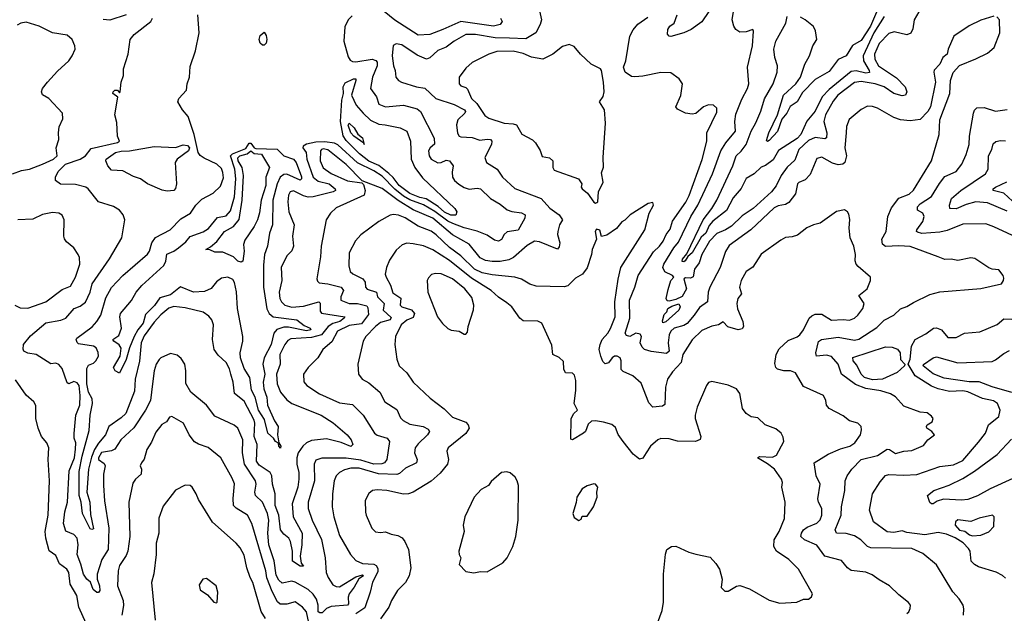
# Model space of a CAD drawing. Extents: x 1552033 to 1694788, y 811965 to 917215.
# Tile 347 of 632: x 1622226 to 1628228, y 894577 to 898195. Entities that reach past the tile are written whole.
import ezdxf

# ---------------------------------------------------------------- set-up
doc = ezdxf.new("R2010")
doc.units = 0

msp = doc.modelspace()

# ---------------------------------------------------------------- linework, layer by layer
at = {"layer": '0CON20XD'}
for points in [[(1625386.1, 898285), (1625406.2, 898195), (1625398.2, 898165), (1625372.7, 898115), (1625311.7, 898078.3), (1625212, 898082), (1625125, 898085.2), (1625005, 898104.7), (1624946.2, 898105), (1624874.3, 898065), (1624825, 898027.3), (1624775, 898007.3), (1624725, 897961.9), (1624705, 897954.3), (1624648.3, 897978.3), (1624555, 898042.9), (1624521.2, 898048.8), (1624503, 898037), (1624496.2, 897975), (1624504.1, 897915), (1624515.4, 897885), (1624519.6, 897845), (1624535, 897824.4), (1624553.5, 897813.5), (1624645, 897785.3), (1624695, 897778), (1624762.2, 897715), (1624875, 897679.2), (1624936.7, 897645), (1624942.5, 897635), (1624939.2, 897625), (1624897.2, 897585), (1624888.1, 897555), (1624895, 897503.8), (1624905, 897485.8), (1624915, 897481.2), (1624985, 897478.1), (1625030.6, 897460.6), (1625075, 897467.7), (1625095.7, 897465), (1625103.5, 897455), (1625101.6, 897435), (1625061.8, 897355), (1625071.9, 897325), (1625137.5, 897285), (1625168.6, 897235), (1625245, 897167.1), (1625405, 897105.4), (1625456.9, 897046.9), (1625514.2, 897005), (1625535.6, 896975), (1625516, 896945), (1625506.2, 896905), (1625504, 896885), (1625518, 896835), (1625515, 896810), (1625505, 896797.5), (1625395, 896840.3), (1625365, 896845.4), (1625320.4, 896819.6), (1625235.5, 896745), (1625208.4, 896731.6), (1625155, 896722.1), (1625105, 896721.9), (1625065, 896727), (1625032.7, 896742.7), (1624966.8, 896826.8), (1624865, 896884.3), (1624745, 896985.2), (1624625, 897035.9), (1624532.7, 897092.7), (1624435, 897167.3), (1624313, 897213), (1624215, 897311.6), (1624105, 897401.1), (1624075, 897408.3), (1624064.6, 897405), (1624058.7, 897395), (1624057.8, 897335), (1624075, 897291.5), (1624125, 897257), (1624225, 897213), (1624311.2, 897201.2), (1624320.7, 897190.7), (1624332.1, 897155), (1624324.7, 897125.3), (1624155, 897047.5), (1624121.4, 897015), (1624094.5, 896975.5), (1624063.6, 896815), (1624060.2, 896749.8), (1624036.9, 896615), (1624040.9, 896600.9), (1624052.2, 896592.2), (1624105, 896585.8), (1624184.8, 896564.8), (1624199.6, 896545), (1624183.2, 896505), (1624184.3, 896485), (1624235, 896466.2), (1624285, 896465.2), (1624341.6, 896451.6), (1624349, 896439), (1624352.2, 896397.8), (1624308.5, 896341.5), (1624235, 896332), (1624162.9, 896297.1), (1624128.8, 896231.2), (1624072.9, 896185), (1624042.5, 896135), (1623985, 896075.7), (1623956.7, 896035), (1623957.6, 895987.6), (1623975.8, 895965), (1624053.7, 895913.7), (1624175, 895860.7), (1624255, 895850.6), (1624319.6, 895785), (1624388.5, 895675), (1624405, 895663.3), (1624465.2, 895645.2), (1624480.5, 895625), (1624464.6, 895515), (1624450.5, 895495), (1624432.5, 895487.5), (1624385, 895485.5), (1624305, 895510.2), (1624215, 895522), (1624067.4, 895522.6), (1624030.4, 895509.6), (1624021.4, 895485), (1624022.5, 895385), (1623984.2, 895254.2), (1623984.8, 895214.8), (1624008.8, 895145), (1624066.2, 895026.2), (1624088.8, 894915), (1624093.9, 894825), (1624105.3, 894795), (1624135, 894750.9), (1624155, 894740), (1624175, 894738.8), (1624275, 894799.7), (1624315, 894811.8), (1624321.8, 894805), (1624292.8, 894787.2), (1624265, 894736.1), (1624233.3, 894695), (1624227.6, 894675), (1624230.9, 894635), (1624223.3, 894626.7), (1624125, 894618.9), (1624095, 894606.1), (1624070.4, 894579.6), (1624055, 894578.8), (1624045.3, 894585), (1624045.6, 894625.6), (1624035, 894663.9), (1624015, 894693.2), (1623985, 894721.3), (1623905, 894767.5), (1623885, 894771.8), (1623825, 894761.1), (1623805, 894778.8), (1623789.5, 894809.5), (1623776.2, 894896.2), (1623745, 894994), (1623737.8, 895065), (1623744.4, 895145), (1623736.7, 895185), (1623705, 895254.7), (1623663.1, 895295), (1623659.4, 895315), (1623667.4, 895365), (1623663.3, 895385), (1623596.7, 895485), (1623584.1, 895555), (1623586.7, 895635), (1623556.4, 895705), (1623532.7, 895722.7), (1623415, 895778.1), (1623365.3, 895845.3), (1623268.5, 895925), (1623238.3, 895978.3), (1623239.1, 896055), (1623233.1, 896095), (1623210.2, 896130.2), (1623185, 896150.6), (1623145, 896160), (1623085.5, 896134.5), (1623076.2, 896123.8), (1623058.5, 896095), (1623045.4, 896055), (1623034.7, 895975.3)], [(1625156, 898205), (1625166, 898185), (1625154, 898165), (1625115, 898155.3), (1624915, 898184.2), (1624805, 898134.8), (1624725, 898104.7), (1624655, 898100), (1624512.1, 898192.1), (1624405, 898279.3)], [(1623034.7, 895975.3), (1623022.9, 895875), (1622993, 895815), (1622921.7, 895708.3), (1622842.9, 895635), (1622805, 895577.3), (1622785, 895566.7), (1622725, 895557.1), (1622705.3, 895525), (1622706.1, 895515), (1622739.7, 895489.7), (1622746.6, 895476.6), (1622736.6, 895425), (1622735.9, 895355), (1622743.3, 895263.3), (1622768.9, 895095), (1622764.2, 894965), (1622726, 894905), (1622698.4, 894815), (1622697.6, 894785), (1622711.1, 894745), (1622713.5, 894715), (1622706.2, 894703.8), (1622695, 894704.4), (1622672.9, 894722.9), (1622657.7, 894767.7), (1622635, 894784.6), (1622614.1, 894815), (1622597.3, 894877.3), (1622575.5, 894935), (1622582.1, 894995), (1622576.4, 895035), (1622556.4, 895056.4), (1622507.4, 895077.4), (1622493.3, 895125), (1622500.2, 895195), (1622516.5, 895255), (1622526.2, 895445), (1622559.7, 895525), (1622566.6, 895576.6), (1622568, 895615), (1622558.1, 895645), (1622557.4, 895672.6), (1622567.9, 895785), (1622591.2, 895845), (1622595.2, 895905), (1622587.4, 895965), (1622575, 895981.5), (1622555, 895990.8), (1622525, 895976), (1622515, 895981.2), (1622485, 896070), (1622465, 896094.2), (1622445, 896100.6), (1622415, 896096.7), (1622325, 896153.6), (1622275, 896161.9), (1622251.2, 896175), (1622246.1, 896186.1), (1622248.8, 896215), (1622292, 896268), (1622385, 896348.4), (1622476.6, 896363.4), (1622506, 896375), (1622558.6, 896435), (1622595, 896450), (1622627.1, 896472.9), (1622654.2, 896535), (1622667.8, 896585), (1622773.1, 896736.9), (1622847.3, 896865), (1622865.8, 896975), (1622855.8, 897005), (1622833.4, 897033.4), (1622796.6, 897056.6), (1622705, 897084.2), (1622642.5, 897165), (1622628, 897175), (1622565, 897190), (1622475, 897192.7), (1622442.9, 897215), (1622443.3, 897235), (1622459.8, 897270.2), (1622505.7, 897315), (1622594.4, 897345.6), (1622626.5, 897365), (1622660.3, 897409.7), (1622822.7, 897447.3), (1622833.3, 897455), (1622821.2, 897485), (1622817.7, 897567.7), (1622806, 897615), (1622823.3, 897723.3), (1622793.1, 897745), (1622794.4, 897755), (1622805.8, 897765.8), (1622822.5, 897765), (1622835, 897750), (1622837.5, 897755), (1622844, 897815), (1622858, 897855), (1622859.2, 897895), (1622887.5, 897985), (1622900, 898075), (1622922.5, 898105), (1623025.8, 898185), (1623035.8, 898205)], [(1622682.3, 895575), (1622662.3, 895527.7), (1622645.2, 895455.2), (1622634.4, 895315), (1622654, 895254), (1622658.2, 895178.2), (1622675, 895092), (1622665, 895087.9), (1622655, 895092.2), (1622609, 895185), (1622599.7, 895255), (1622587.2, 895295), (1622588.8, 895441.2), (1622606.2, 895535), (1622648.6, 895691.4), (1622655.5, 895785), (1622670.4, 895855), (1622667.9, 895885), (1622645.2, 895925), (1622634.6, 895975), (1622635, 896070), (1622645, 896090), (1622675, 896101.2), (1622690, 896115), (1622706.7, 896145), (1622703.3, 896166.7), (1622691.2, 896195), (1622676.2, 896205), (1622585, 896220), (1622575, 896227.5), (1622570, 896245), (1622573.3, 896255), (1622667.9, 896322.1), (1622695.3, 896354.7), (1622720.8, 896395), (1622750.3, 896499.7), (1622785, 896562.7), (1622853.5, 896635), (1623005, 896766.7), (1623017.7, 896785), (1623031.9, 896835), (1623052.8, 896867.2), (1623143.3, 896915), (1623208.9, 896981.1), (1623267.5, 897015), (1623300, 897065), (1623335, 897102), (1623405, 897136.9), (1623450.2, 897179.8), (1623468.3, 897231.7), (1623465, 897263.8), (1623455, 897288.1), (1623426.7, 897315), (1623350.8, 897350.8), (1623326.8, 897366.8), (1623313.8, 897385), (1623288.6, 897495), (1623252, 897605), (1623217.5, 897645), (1623188.8, 897695), (1623195.9, 897714.1), (1623243.3, 897765), (1623246.7, 897805), (1623261.2, 897845), (1623265, 897910), (1623298, 898005), (1623319.2, 898115), (1623312.5, 898225)], [(1624251.7, 898218.3), (1624228.8, 898195), (1624207.5, 898152.5), (1624201.6, 898065), (1624228.3, 897968.3), (1624239.3, 897949.3), (1624255, 897940), (1624275, 897938.2), (1624374, 897954), (1624396.6, 897946.6), (1624405.9, 897935.9), (1624405.7, 897915), (1624377.1, 897845), (1624365.2, 897775), (1624400, 897725), (1624415, 897680), (1624455, 897664), (1624565, 897674.6), (1624647.8, 897652.2), (1624669.3, 897635), (1624752.2, 897472.2), (1624754, 897436), (1624728.2, 897415), (1624718.8, 897395), (1624722.3, 897365), (1624735, 897344.6), (1624775, 897322.7), (1624795.8, 897325), (1624825, 897340), (1624845, 897334.7), (1624868.8, 897305), (1624861.2, 897265), (1624863.8, 897235), (1624875.5, 897215), (1624902.4, 897192.4), (1624935, 897172), (1624965, 897161.9), (1625015, 897168.7), (1625035, 897164.6), (1625095, 897104.4), (1625155, 897071.5), (1625196.8, 897036.8), (1625225, 897026), (1625285, 897018.2), (1625307.5, 897005), (1625305.8, 896985), (1625265, 896912.9), (1625197.6, 896902.4), (1625179.1, 896885), (1625163.9, 896856.1), (1625145, 896845.3), (1625120.6, 896850.6), (1625075, 896881.2), (1625015, 896907.1), (1624935, 896926.8), (1624866.8, 896953.2), (1624835, 896967.4), (1624756.7, 897026.7), (1624687.4, 897067.4), (1624605, 897097.5), (1624565, 897119.7), (1624512.3, 897162.3), (1624435, 897240.7), (1624385, 897274.5), (1624285, 897322.4), (1624165, 897432.1), (1624145, 897443.3), (1624085, 897450.1), (1624031.8, 897448.2), (1623973.6, 897436.4), (1623954.6, 897425), (1623950.8, 897415), (1623972.2, 897385), (1623977.1, 897345), (1624015.6, 897235), (1624045, 897210.8), (1624112.5, 897195), (1624149.6, 897165), (1624151.1, 897155), (1624135.8, 897145), (1624015, 897115.2), (1623985, 897113.1), (1623955, 897121), (1623895, 897151.8), (1623875, 897146.7), (1623863.9, 897125), (1623860.7, 897085), (1623866.1, 897025), (1623898.8, 896945), (1623887.9, 896875), (1623893.8, 896815), (1623885, 896785.8), (1623853.5, 896755), (1623819.5, 896685), (1623824.6, 896605.4), (1623806.9, 896535), (1623812, 896495), (1623821.5, 896475), (1623842.2, 896455), (1623885, 896442.9), (1623955, 896450), (1624050, 896475), (1624056.8, 896466.8), (1624057.6, 896417.6), (1624066.3, 896406.3), (1624208.1, 896385), (1624204.6, 896375), (1624176.8, 896355), (1624135, 896342.7), (1624106.7, 896325), (1624065.3, 896274.7), (1624005, 896258.5), (1623879.5, 896250.5), (1623860, 896240), (1623842.6, 896215), (1623812.4, 896155), (1623814, 896095), (1623791.4, 896035), (1623795.9, 895975), (1623815.3, 895925), (1623855, 895878.9), (1623885.2, 895855.2), (1624064.3, 895784.3), (1624137.2, 895737.2), (1624222.5, 895665), (1624245.4, 895635), (1624257.5, 895605), (1624245, 895594.4), (1624185, 895618.4), (1624095, 895640.9), (1624005, 895630), (1623975, 895616.8), (1623951.6, 895595), (1623923.1, 895555), (1623914.8, 895525), (1623914.3, 895485), (1623927.3, 895435), (1623928.1, 895395), (1623920.5, 895345), (1623885.7, 895245), (1623893.7, 895165), (1623947.9, 895065), (1623945.6, 894994.4), (1623935.2, 894925), (1623942.3, 894882.3), (1623956, 894864), (1623935, 894864.6), (1623887.9, 894895), (1623888, 894955), (1623877, 895015), (1623865.8, 895035.8), (1623835, 895060), (1623814.9, 895085), (1623806.2, 895175), (1623782.4, 895235), (1623783.3, 895305), (1623766.2, 895365), (1623763.1, 895415), (1623751.9, 895435), (1623685, 895480.8), (1623668.8, 895505), (1623674.1, 895605), (1623654.8, 895655), (1623659.1, 895735), (1623654.8, 895755), (1623595, 895869.2), (1623535.9, 895915.9), (1623527.3, 895985), (1623511.9, 896035), (1623505, 896066.7), (1623485, 896106.2), (1623435, 896151.2), (1623411.4, 896185), (1623400, 896245), (1623406.9, 896335), (1623396.4, 896365), (1623379.1, 896389.1), (1623345, 896412.7), (1623235, 896439.4), (1623166.1, 896446.1), (1623135, 896436.8), (1623085, 896396.1), (1623045, 896351.5), (1622985, 896268.8), (1622965.1, 896225), (1622955.2, 896114.8), (1622929.7, 896005), (1622925, 895931.2), (1622872, 895795), (1622845, 895767.5), (1622768.8, 895715), (1622749.6, 895665), (1622705, 895613.8), (1622682.3, 895575)], [(1622875, 898224), (1622775, 898191.4), (1622735, 898196.9)], [(1628165, 898216.2), (1628085, 898192.5), (1628015, 898158.6), (1627921.2, 898095), (1627886, 898015), (1627880, 897985), (1627853.8, 897965), (1627835.8, 897924.2), (1627801.7, 897888.3), (1627798.8, 897875), (1627808.8, 897815), (1627777.5, 897665), (1627762, 897635), (1627715, 897586), (1627655, 897577.8), (1627595, 897585.5), (1627555, 897598.9), (1627455, 897655.6), (1627425, 897667.1), (1627395, 897668.1), (1627355, 897648.1), (1627283.4, 897586.6), (1627265.6, 897545), (1627264.4, 897505.6), (1627255.4, 897415), (1627266.2, 897365), (1627255.2, 897324.8), (1627244.2, 897315), (1627215, 897311.1), (1627181.5, 897321.5), (1627115, 897357.1), (1627085, 897350), (1627045, 897252.5), (1627015, 897220), (1626975, 897203.8), (1626968, 897195), (1626955.3, 897134.7), (1626915, 897081.8), (1626895, 897068.8), (1626848.8, 897061.2), (1626825, 897048.5), (1626683.1, 896915), (1626550.8, 896819.2), (1626528.1, 896781.9), (1626496.1, 896685), (1626433.5, 896565), (1626423.3, 896535), (1626419.6, 896475), (1626369.4, 896440.6), (1626337.4, 896395), (1626295, 896342.9), (1626275, 896331.4), (1626215, 896315.6), (1626195, 896297.1), (1626184.3, 896275), (1626179.3, 896225), (1626184.8, 896175), (1626169.6, 896160.4), (1626075, 896172.4), (1626035.5, 896185), (1626019.9, 896199.9), (1626008.9, 896225), (1626015.6, 896265), (1626008.3, 896278.3), (1625982.5, 896285), (1625945, 896264.3), (1625925, 896270), (1625917.5, 896285), (1625946.1, 896375), (1625942.3, 896485), (1625975.8, 896565), (1625995.3, 896635), (1626089.2, 896780.8), (1626126.1, 896815), (1626148.1, 896845), (1626166.9, 896885), (1626191.4, 896918.6), (1626205, 896966.2), (1626286.3, 897083.7), (1626306.9, 897123.1), (1626386.3, 897343.7), (1626414.7, 897455), (1626414.6, 897505.4), (1626475, 897632), (1626475.6, 897655), (1626455, 897674.3), (1626425, 897675.4), (1626395.4, 897664.6), (1626347.4, 897622.6), (1626325, 897619.4), (1626285, 897625.6), (1626235, 897650), (1626226, 897665), (1626257, 897733), (1626265.8, 897805), (1626246.2, 897835), (1626195, 897871.1), (1626133.8, 897873.8), (1626025, 897851.4), (1625975, 897847.5), (1625955, 897850), (1625917.5, 897875), (1625906.9, 897905), (1625920, 897945), (1625945.9, 898095), (1625966.2, 898133.8), (1625995, 898167.8), (1626055, 898211.1)], [(1627706.5, 898243.5), (1627679.6, 898195), (1627671.4, 898138.6), (1627657.5, 898112.5), (1627635, 898102.4), (1627557.8, 898122.2), (1627525, 898110.4), (1627465, 898050.9), (1627437.8, 897985), (1627439.6, 897955), (1627461.8, 897915), (1627570.4, 897840.4), (1627623.3, 897785), (1627633.9, 897755), (1627625, 897735.6), (1627605, 897731.9), (1627555, 897745.2), (1627495, 897785.8), (1627441.4, 897805), (1627355, 897817.8), (1627315, 897811.9), (1627212.7, 897735), (1627185, 897698.8), (1627138.9, 897615), (1627129, 897575), (1627146.9, 897505), (1627144.7, 897475.3), (1627135, 897469.6), (1627075, 897477), (1627035, 897458.7), (1626976, 897405), (1626951, 897339), (1626905, 897295.7), (1626868.5, 897245), (1626838, 897182), (1626808.9, 897145), (1626696.4, 897045), (1626629.4, 897000.6), (1626565, 896937.7), (1626529.1, 896915), (1626475, 896892.7), (1626430.9, 896845), (1626385, 896764.2), (1626367.6, 896712.4), (1626339.5, 896675), (1626331.9, 896628.1), (1626315, 896619.3), (1626285, 896620.9), (1626273.8, 896615), (1626290, 896555), (1626265, 896508), (1626225, 896488.8), (1626185, 896478.8), (1626172, 896482), (1626166.2, 896495), (1626178.6, 896551.4), (1626195.8, 896605), (1626213.3, 896625), (1626206.2, 896635), (1626159.3, 896659.3), (1626145.9, 896685), (1626151.9, 896705), (1626213.9, 896805), (1626241.3, 896838.6), (1626317.4, 896995), (1626360.6, 897065), (1626450, 897255), (1626499.2, 897395), (1626530.2, 897445), (1626589.7, 897515), (1626586.1, 897575), (1626591.4, 897618.6), (1626628.4, 897711.6), (1626662.5, 897775), (1626670.9, 897805), (1626663.3, 897905), (1626692.2, 898035), (1626700, 898125), (1626695, 898136.2), (1626655, 898120.8), (1626615, 898118.8), (1626592, 898135), (1626578.6, 898155), (1626570, 898195), (1626577.1, 898245)], [(1626427.1, 898245), (1626385, 898182.9), (1626320, 898135), (1626275, 898114.2), (1626195, 898093.8), (1626184.2, 898094.2), (1626175, 898107.5), (1626177.1, 898135), (1626189.4, 898155), (1626215.7, 898175), (1626234.6, 898225)], [(1627495, 898214.8), (1627433.4, 898115), (1627367.9, 897975), (1627370.6, 897945), (1627405.3, 897885), (1627406.1, 897873.9), (1627385, 897868.7), (1627325, 897883.4), (1627295, 897878.5), (1627160.6, 897769.4), (1627118, 897725), (1627075, 897637.5), (1627023.7, 897576.3), (1626988.5, 897495), (1626965, 897471.6), (1626852.4, 897397.6), (1626818.2, 897341.8), (1626772.6, 897307.4), (1626745, 897296.4), (1626703.5, 897256.5), (1626655, 897227.4), (1626624.2, 897165.8), (1626575, 897109.6), (1626535, 897032.3), (1626452.1, 896967.9), (1626429.9, 896940.1), (1626407.8, 896895), (1626380.5, 896869.5), (1626325, 896774.1), (1626298.7, 896751.3), (1626282.2, 896725), (1626275, 896719.1), (1626265, 896720.8), (1626265.5, 896735), (1626292.4, 896767.6), (1626392, 896975), (1626445.9, 897045), (1626474.7, 897095), (1626573, 897305), (1626593.6, 897366.4), (1626625, 897394.6), (1626655, 897434.5), (1626685.4, 897515), (1626714.2, 897565.8), (1626743.1, 897636.9), (1626766.6, 897713.4), (1626819.3, 897805), (1626843.8, 897875), (1626846.1, 897915), (1626829.6, 897965), (1626823.4, 898015), (1626834.6, 898065), (1626896.1, 898173.9), (1626904, 898214)], [(1627455.5, 898254.5), (1627413.3, 898155), (1627355, 898068.6), (1627302.9, 898037.1), (1627264.4, 897975), (1627215, 897952.2), (1627161.2, 897878.8), (1627075, 897831), (1626998.5, 897751.5), (1626965, 897695.5), (1626923.6, 897666.4), (1626902.3, 897625), (1626871.1, 897588.9), (1626845, 897514.7), (1626795, 897459.2), (1626785, 897452.5), (1626778.3, 897458.3), (1626793.6, 897505), (1626845.2, 897614.8), (1626882.4, 897735), (1626956.8, 897805), (1626985.2, 897844.8), (1627012.7, 897925), (1627041.2, 897975), (1627060.4, 898035), (1627086.2, 898075), (1627077.6, 898127.6), (1627065, 898154.4), (1627014.9, 898194.9), (1626985, 898210.4)], [(1627299.1, 895455), (1627355, 895514.6), (1627455, 895539.2), (1627515, 895576.4), (1627528, 895575), (1627565, 895550.5), (1627615, 895564.5), (1627665, 895569.4), (1627735, 895600), (1627762.5, 895635), (1627802.5, 895665), (1627787.5, 895685), (1627756.2, 895705), (1627754, 895715), (1627758.8, 895725), (1627788.1, 895745), (1627794.4, 895765), (1627785, 895779.4), (1627758.3, 895798.3), (1627715, 895803.3), (1627615, 895839.4), (1627565.9, 895895.9), (1627534.7, 895914.7), (1627475, 895932.2), (1627385, 895947.5), (1627322, 895972), (1627236, 896035), (1627214.7, 896095), (1627175, 896142.1), (1627145, 896151.2), (1627083.8, 896145), (1627079.5, 896165), (1627096.1, 896233.9), (1627114.7, 896245.3), (1627215, 896259.8), (1627315, 896242.5), (1627342.2, 896247.8), (1627450.2, 896319.8), (1627495, 896364.4), (1627555, 896394.4), (1627595, 896432.2), (1627635, 896446.9), (1627675, 896472.2), (1627775, 896519.2), (1627835.5, 896535.5), (1628085, 896555.8), (1628211.2, 896585), (1628224.2, 896605), (1628225, 896620), (1628221.2, 896635), (1628195, 896670), (1628155, 896673.8), (1628135, 896682.5), (1628048.7, 896738.7), (1628025, 896744.3), (1627945, 896727.1), (1627905, 896735.6), (1627865, 896734.3), (1627825, 896750), (1627655, 896811.8), (1627585, 896817.6), (1627503.4, 896813.4), (1627486.7, 896826.8), (1627481.8, 896858.2), (1627508.9, 896905), (1627518.4, 896995), (1627541.5, 897048.5), (1627585, 897106.4), (1627648.8, 897131.2), (1627675, 897155.6), (1627784.4, 897335), (1627830.8, 897495), (1627835.7, 897585), (1627895.7, 897745), (1627900, 897825), (1627916.6, 897873.4), (1627955, 897916.2), (1628055, 897957.5), (1628125, 897992), (1628167.5, 898025), (1628201.9, 898115), (1628200, 898195), (1628183.6, 898213.6)], [(1622182.5, 897255), (1622236.5, 897276.5), (1622285.9, 897284.1), (1622365, 897314.8), (1622431.4, 897345), (1622454, 897365), (1622448.8, 897415), (1622463.8, 897465), (1622461.2, 897505), (1622467, 897543), (1622489.3, 897590.7), (1622486, 897625), (1622403.9, 897713.9), (1622365, 897737.5), (1622358, 897755), (1622364.4, 897775), (1622395, 897814.2), (1622455, 897882), (1622524.3, 897945), (1622545.6, 897974.4), (1622563.9, 898016.1), (1622562, 898035), (1622544.6, 898074.6), (1622515, 898100), (1622425, 898115.4), (1622345, 898156.7), (1622265, 898180.9), (1622233.3, 898175), (1622209.1, 898160.9)], [(1623715, 898039.6), (1623705, 898039.7), (1623691.5, 898051.5), (1623685.9, 898075), (1623690.7, 898099.3), (1623715, 898120), (1623728.2, 898098.2), (1623733, 898075), (1623728.7, 898051.3), (1623715, 898039.6)], [(1625735, 897077.5), (1625745, 897080), (1625750, 897085), (1625753.3, 897145), (1625783.3, 897205), (1625772.3, 897262.3), (1625784.1, 897295.9), (1625782.9, 897355), (1625796.8, 897565), (1625791.6, 897645), (1625760.6, 897695), (1625783.4, 897726.6), (1625789.4, 897755), (1625785.3, 897815), (1625773.3, 897885), (1625766.5, 897896.5), (1625710, 897925), (1625644.2, 897985), (1625605, 898032.5), (1625575, 898044.3), (1625535, 898032.5), (1625475.7, 897984.3), (1625415, 897953.8), (1625345, 897966.2), (1625295, 897989.5), (1625235, 898003.1), (1625135, 898001.9), (1625085.8, 897985), (1624985, 897933.6), (1624945, 897900.6), (1624905.8, 897845), (1624905, 897803.3), (1624915, 897791.4), (1624945, 897782.5), (1624955, 897771.4), (1624980.8, 897715), (1625012.2, 897685), (1625061.7, 897611.7), (1625085, 897595.5), (1625178.8, 897565), (1625235, 897561.2), (1625255, 897554.4), (1625287.8, 897497.8), (1625352.2, 897462.2), (1625370, 897445), (1625398.3, 897398.3), (1625411.7, 897361.7), (1625455, 897352.5), (1625475, 897335.6), (1625475.6, 897295), (1625485, 897277.1), (1625633.3, 897225), (1625652.5, 897195), (1625648.8, 897175), (1625654, 897165), (1625688.2, 897138.2), (1625725, 897083.3), (1625735, 897077.5)], [(1624855, 897004.6), (1624815, 897022.6), (1624777.3, 897057.3), (1624704.3, 897104.3), (1624665, 897111.9), (1624605, 897135.6), (1624538.5, 897185), (1624502.9, 897232.9), (1624476.9, 897256.9), (1624415, 897305.8), (1624353.2, 897333.2), (1624297.3, 897377.3), (1624215, 897458), (1624198.2, 897488.2), (1624180.9, 897575), (1624188.6, 897705), (1624199.3, 897745), (1624197.5, 897785), (1624210.4, 897809.6), (1624260.8, 897835), (1624275, 897835.7), (1624274.5, 897825), (1624247.7, 897735), (1624277.7, 897675), (1624319.1, 897625), (1624365, 897583.2), (1624415, 897557.5), (1624454.2, 897554.2), (1624545, 897536.5), (1624585.4, 897515.4), (1624607.5, 897455), (1624613.1, 897345), (1624635.2, 897295.2), (1624681, 897231), (1624879.2, 897045), (1624891.1, 897025), (1624885, 897004.7), (1624855, 897004.6)], [(1628331.9, 896855), (1628165, 896933.5), (1628115, 896950), (1627975, 896948.2), (1627879.7, 896910.3), (1627835, 896900.2), (1627725, 896891.1), (1627699.3, 896899.3), (1627693.1, 896905), (1627694.4, 896915), (1627731.3, 896965), (1627740.4, 896995), (1627730.9, 897015), (1627699.5, 897035), (1627698.9, 897055), (1627715, 897072.9), (1627785, 897118.4), (1627833.9, 897196.1), (1627865, 897240.4), (1627935, 897270.4), (1627969.6, 897315), (1627996.4, 897373.6), (1628013.8, 897435), (1628015.3, 897485), (1628039.5, 897625), (1628046.2, 897643.8), (1628061.5, 897658.5), (1628105, 897659.4), (1628175, 897636.7), (1628245, 897646.9)], [(1624325, 897434.2), (1624323, 897443), (1624262.7, 897485), (1624244.7, 897505), (1624227.7, 897552.3), (1624235, 897564), (1624265, 897535.6), (1624288, 897498), (1624315.6, 897475), (1624323, 897443), (1624325, 897434.2)], [(1623125, 897149.5), (1623095, 897156.4), (1623005, 897194.5), (1622962.9, 897225), (1622919.5, 897239.5), (1622855, 897274.2), (1622785, 897277.1), (1622763.1, 897305), (1622750.8, 897335), (1622752.5, 897345), (1622809.4, 897385), (1622843.8, 897393.8), (1622895, 897396.2), (1623045, 897422.9), (1623174.4, 897415.6), (1623222, 897432), (1623248.6, 897428.6), (1623261.5, 897415), (1623255, 897396.9), (1623185.3, 897344.7), (1623173.6, 897325), (1623181.5, 897195), (1623174.5, 897165.5), (1623165, 897154.4), (1623125, 897149.5)], [(1623815, 895582.9), (1623804.7, 895595), (1623804.1, 895614.1), (1623785, 895624.5), (1623772.5, 895645), (1623738.8, 895675), (1623718.2, 895758.2), (1623680.5, 895815), (1623661.1, 895895), (1623638, 895938), (1623629.1, 896015), (1623595, 896068.1), (1623572.3, 896135), (1623570.1, 896165), (1623586.3, 896235), (1623585.7, 896265), (1623553.1, 896435), (1623547.2, 896537.2), (1623535, 896593.1), (1623525, 896611.5), (1623494.7, 896625.3), (1623455, 896620), (1623425, 896598.2), (1623393.8, 896556.2), (1623351.3, 896538.7), (1623285, 896534.3), (1623205, 896567.6), (1623145, 896518), (1623080.5, 896499.5), (1623047.4, 896452.6), (1622991.9, 896398.1), (1622978.6, 896345), (1622945.8, 896305), (1622923.5, 896265), (1622895.2, 896194.8), (1622875, 896123.1), (1622835, 896040.5), (1622806.9, 896055), (1622796.9, 896075), (1622838.5, 896145), (1622843.5, 896193.5), (1622832.9, 896212.9), (1622799.2, 896235), (1622794, 896245), (1622829.4, 896270.6), (1622845.4, 896315), (1622836.4, 896385), (1622839.1, 896405), (1622907.3, 896482.7), (1622935, 896534.4), (1622969.7, 896575), (1623104, 896696), (1623117.4, 896722.6), (1623123.4, 896766.6), (1623165, 896784.4), (1623194.7, 896805), (1623238.3, 896841.7), (1623265.5, 896874.5), (1623315, 896891.6), (1623345, 896901.9), (1623377.1, 896922.9), (1623431.1, 896988.9), (1623485, 897000.7), (1623510.4, 897029.6), (1623535, 897116), (1623543.8, 897225), (1623538.1, 897285), (1623510, 897365), (1623522, 897378), (1623605, 897409.2), (1623625, 897442.2), (1623635, 897442.2), (1623654.4, 897414.4), (1623665, 897411), (1623796.2, 897406.2), (1623835.3, 897365), (1623895.1, 897345.1), (1623911.2, 897325), (1623943.3, 897236.7), (1623944.4, 897225), (1623935, 897216.7), (1623855, 897253.9), (1623835, 897251.8), (1623813.5, 897235), (1623794.9, 897195.1), (1623769.5, 897095), (1623765.8, 896944.2), (1623748.4, 896895), (1623735.4, 896815), (1623718.4, 896765), (1623711, 896699), (1623711.9, 896565), (1623731.9, 896431.9), (1623746.7, 896405), (1623770.5, 896385), (1623914.8, 896364.8), (1623960.4, 896330.4), (1623995.5, 896315), (1624001.5, 896305), (1623975, 896299.5), (1623865, 896320.6), (1623835, 896320.7), (1623792.8, 896307.2), (1623774.1, 896285), (1623759.4, 896215), (1623716.2, 896135), (1623708.3, 896095), (1623719.2, 896035), (1623710.2, 895985), (1623713.9, 895945), (1623731.9, 895895), (1623736.9, 895845), (1623779.5, 895749.5), (1623802, 895715), (1623797.5, 895665), (1623805.6, 895615.6), (1623817.1, 895595), (1623815, 895582.9)], [(1628245, 897027.3), (1628125, 897078.3), (1628055, 897086), (1627995, 897069.6), (1627935, 897043), (1627896, 897045), (1627894.5, 897065), (1627906.9, 897105), (1627963.8, 897155), (1628113.7, 897256.3), (1628129.2, 897285), (1628132.1, 897365), (1628152.1, 897405), (1628160.9, 897439.1), (1628177.5, 897452.5), (1628205, 897459.5), (1628236.4, 897456.4)], [(1623575, 896716.7), (1623555, 896723.6), (1623529.1, 896749.1), (1623465, 896778.6), (1623415, 896779.2), (1623385, 896792), (1623360, 896795), (1623389.1, 896810.9), (1623426.9, 896843.1), (1623475, 896903.2), (1623530, 896935), (1623562.8, 896977.2), (1623582.8, 897095), (1623589.6, 897245), (1623581.7, 897295), (1623558.2, 897335), (1623556.4, 897353.6), (1623566.9, 897365), (1623611.7, 897378.3), (1623635, 897396.3), (1623655, 897380), (1623699.8, 897375), (1623748.8, 897295), (1623725.3, 897235), (1623726.1, 897185), (1623697.1, 897095), (1623687.4, 897017.4), (1623675, 896976), (1623655.5, 896934.5), (1623599.1, 896850.9), (1623590, 896825), (1623594.2, 896785), (1623585, 896722.5), (1623575, 896716.7)], [(1628278.5, 897088.5), (1628225, 897137.3), (1628160.8, 897155), (1628161.1, 897165), (1628174.4, 897175), (1628244, 897206)], [(1627355, 895716), (1627335, 895736.9), (1627285, 895750.6), (1627245, 895780.9), (1627160.6, 895825), (1627144.2, 895845), (1627140, 895875), (1627126.2, 895905), (1627005, 895960), (1626955, 896042.5), (1626925, 896054.3), (1626884.4, 896054.4), (1626845, 896064.3), (1626835, 896076.2), (1626829.3, 896099.3), (1626837.3, 896155), (1626855, 896188.5), (1626910.1, 896239.9), (1626965, 896262.1), (1626982.2, 896275), (1627005, 896305.8), (1627038.9, 896375), (1627055, 896390.4), (1627075, 896399.3), (1627115, 896401.1), (1627175, 896363.6), (1627245, 896368.2), (1627285, 896363.5), (1627315, 896375.6), (1627335, 896394.4), (1627365, 896435.8), (1627373.9, 896465), (1627342, 896515), (1627391.9, 896555), (1627413.3, 896605), (1627412.5, 896625), (1627338.3, 896691.7), (1627326, 896705), (1627319.2, 896725), (1627321.2, 896765), (1627311.4, 896815), (1627288.6, 896865), (1627282.9, 896925), (1627286.9, 896976.9), (1627279.5, 897009.5), (1627272.5, 897025), (1627255, 897036.7), (1627205, 897025.8), (1627105, 896955.8), (1627065, 896945.6), (1627025, 896926.9), (1626967.2, 896882.8), (1626935, 896871.4), (1626895, 896866.7), (1626865, 896851.9), (1626745, 896765.6), (1626695, 896687.8), (1626655, 896661.1), (1626623.8, 896605), (1626614.7, 896564.7), (1626625.8, 896525), (1626604.4, 896495), (1626598.2, 896465), (1626602.1, 896432.1), (1626634.7, 896355), (1626637.3, 896325), (1626629.8, 896310.2), (1626605, 896303.9), (1626542.3, 896322.3), (1626515, 896353.8), (1626485, 896336.2), (1626445, 896326.5), (1626385, 896300), (1626325, 896244.3), (1626267.9, 896155), (1626258.5, 896105), (1626205, 896048.5), (1626175.3, 896005), (1626161.9, 895955), (1626159.5, 895850.5), (1626145, 895839.2), (1626085, 895832.5), (1626060.7, 895860.7), (1626015, 895978.8), (1625964.4, 896025), (1625905, 896051.5), (1625892.9, 896062.9), (1625892.8, 896115), (1625886.5, 896135), (1625867.1, 896145), (1625852.5, 896145), (1625837.3, 896135), (1625815, 896103.1), (1625795, 896097.8), (1625780.8, 896110.8), (1625767.7, 896145), (1625759.2, 896185), (1625763.9, 896216.1), (1625776.4, 896245), (1625811.8, 896285), (1625827.5, 896312.5), (1625855.3, 896385), (1625853.9, 896475), (1625874.5, 896614.5), (1625890.6, 896685), (1626037.1, 896915), (1626063.3, 897015), (1626090, 897065), (1626085, 897080), (1626057.5, 897075), (1625947.5, 897005), (1625915, 896972.5), (1625897, 896963), (1625865, 896922.5), (1625805, 896882.5), (1625773, 896873), (1625763, 896913), (1625742.3, 896917.7), (1625734.2, 896905), (1625741.7, 896858.3), (1625715.8, 896795), (1625711.9, 896765), (1625685, 896683.3), (1625656.2, 896645), (1625615, 896620), (1625566.8, 896573.2), (1625545, 896567.5), (1625375, 896570.6), (1625335, 896583.3), (1625285, 896612.7), (1625244, 896625), (1625105, 896639.2), (1625045, 896651.8), (1624998.8, 896675), (1624914.9, 896754.9), (1624845, 896807.3), (1624765, 896884.8), (1624735, 896906.2), (1624655, 896935.7), (1624575, 896986.8), (1624535, 897004.7), (1624505, 897008.7), (1624485, 897003.8), (1624414.7, 896965.3), (1624306.3, 896883.7), (1624273.7, 896846.3), (1624233.3, 896775), (1624231.8, 896695), (1624241.2, 896661.2), (1624256.1, 896646.1), (1624318.5, 896615), (1624331.2, 896595), (1624334.6, 896565), (1624343.4, 896553.4), (1624400.4, 896535), (1624407.9, 896505), (1624447.6, 896465), (1624440.6, 896425), (1624490.5, 896380.5), (1624484.6, 896365), (1624425, 896350), (1624395.4, 896324.6), (1624335.5, 896265), (1624320, 896235), (1624287.1, 896095), (1624290.8, 896035), (1624312.5, 896005), (1624355, 895982.7), (1624421.1, 895925), (1624452.5, 895865), (1624525, 895818.6), (1624547.9, 895767.9), (1624562.7, 895752.7), (1624605, 895730), (1624685.8, 895715.8), (1624715, 895698.9), (1624724.4, 895685), (1624712.7, 895665), (1624655, 895610.8), (1624636, 895585), (1624632.5, 895555), (1624648.9, 895515), (1624645.6, 895495), (1624578.2, 895461.8), (1624541.9, 895428.1), (1624525, 895423.5), (1624413.7, 895426.3), (1624295, 895461.1), (1624245, 895462.2), (1624205, 895452.4), (1624174.4, 895435), (1624154.4, 895415), (1624142.7, 895385), (1624132.7, 895305), (1624130.9, 895225), (1624141.5, 895165), (1624175, 895051.4), (1624242.5, 894935), (1624275, 894898.1), (1624315, 894880), (1624385, 894876.4), (1624398.4, 894868.4), (1624409.4, 894849.4), (1624409.3, 894830.7), (1624376.2, 894766.2), (1624362.9, 894705), (1624330.4, 894609.6), (1624275.5, 894574.5)], [(1622196.2, 896455), (1622228.8, 896438.8), (1622275, 896437.1), (1622385, 896474.7), (1622485, 896550.6), (1622535, 896571.4), (1622565.4, 896625), (1622591.2, 896705), (1622591.1, 896745), (1622582.9, 896765), (1622555, 896804), (1622511.1, 896841.1), (1622499.1, 896859.1), (1622494.4, 896875), (1622497.5, 896975), (1622485, 897004.2), (1622465, 897016.9), (1622425, 897020), (1622365, 897008.6), (1622305, 896979.1), (1622214.5, 896974.5)], [(1626105.8, 894495), (1626142.5, 894595), (1626150, 894645), (1626150.6, 894815), (1626162.3, 894937.7), (1626170, 894965), (1626200, 894985), (1626225, 894986), (1626305, 894950), (1626347.6, 894937.6), (1626435, 894920), (1626470.5, 894880.5), (1626491.2, 894845), (1626508.8, 894785), (1626502.5, 894735), (1626525, 894712.5), (1626545, 894712.5), (1626595, 894742.5), (1626616.1, 894746.1), (1626675, 894726.2), (1626795, 894656), (1626858.8, 894638.8), (1626964.2, 894645.8), (1627005, 894664), (1627035, 894663.8), (1627052.3, 894677.7), (1627058.8, 894695), (1626974.2, 894845), (1626915.4, 894905.4), (1626840, 894955), (1626823.4, 894983.4), (1626825.5, 895025), (1626856.4, 895075), (1626888.2, 895155), (1626891.5, 895255), (1626872, 895345), (1626876, 895375), (1626870.8, 895395), (1626827.5, 895455), (1626785, 895487.5), (1626723.3, 895525), (1626736.4, 895533.6), (1626815, 895528.8), (1626839.1, 895540.9), (1626883.8, 895625), (1626880.5, 895650.5), (1626868, 895675), (1626835, 895701.2), (1626770, 895725), (1626725, 895768), (1626685, 895774.4), (1626655, 895795.8), (1626633.1, 895825), (1626616.3, 895916.3), (1626595.7, 895945), (1626545, 895968.5), (1626445, 895989.2), (1626425, 895983.5), (1626412.4, 895965), (1626356.5, 895833.5), (1626343.8, 895785), (1626343.1, 895765), (1626378, 895655), (1626374, 895636), (1626345, 895624), (1626235, 895625.5), (1626185, 895640), (1626135, 895642.9), (1626115, 895634.4), (1626070.8, 895595), (1626045.6, 895554.4), (1626025, 895523.3), (1626005, 895516.7), (1625985, 895530), (1625965, 895546), (1625903.8, 895625), (1625875, 895666.2), (1625858.8, 895708.8), (1625835, 895726.8), (1625785, 895741.1), (1625735, 895750), (1625712, 895748), (1625691.2, 895728.8), (1625674.3, 895685.7), (1625663.8, 895675), (1625595, 895634), (1625585, 895637.5), (1625587.5, 895765), (1625604.4, 895795), (1625626, 895815), (1625606.7, 895855), (1625616.8, 895935), (1625615.5, 895995), (1625608, 896028), (1625595, 896040), (1625552.8, 896042.8), (1625543.2, 896065), (1625540.9, 896110.9), (1625515, 896136.7), (1625476.7, 896155), (1625470.5, 896210.5), (1625409.2, 896345), (1625385, 896356.9), (1625295, 896360.6), (1625275, 896375.8), (1625225, 896445.7), (1625195, 896469.4), (1625145, 896503.5), (1625100, 896545), (1624979.6, 896619.6), (1624845, 896728.1), (1624745, 896793.1), (1624686.8, 896816.8), (1624625, 896830), (1624585, 896832.9), (1624556.4, 896823.6), (1624520.5, 896789.5), (1624480, 896730), (1624460.9, 896685), (1624454.5, 896645), (1624458.8, 896625), (1624486.5, 896576.5), (1624499.8, 896529.8), (1624548.2, 896498.2), (1624545.4, 896455), (1624555.7, 896445), (1624615, 896426.3), (1624632.6, 896405), (1624625, 896380), (1624585, 896363.2), (1624551.2, 896335), (1624516.9, 896265), (1624513.3, 896215), (1624524.4, 896125), (1624539.2, 896085), (1624562.5, 896062.5), (1624585, 896042), (1624624.3, 895985), (1624728.3, 895888.3), (1624813.9, 895823.9), (1624865, 895772.5), (1624945, 895741.1), (1624960.5, 895725), (1624966.4, 895705), (1624945, 895673.5), (1624837.1, 895585), (1624830.5, 895565), (1624839.1, 895515), (1624833.5, 895485), (1624789.9, 895430.1), (1624735, 895382.2), (1624624.6, 895315.4), (1624595, 895304.4), (1624565, 895303.5), (1624464.6, 895325.4), (1624405, 895329.1), (1624376.7, 895325), (1624355, 895306.2), (1624331.4, 895265), (1624334.4, 895194.4), (1624337.5, 895175), (1624372.5, 895095), (1624395, 895074.3), (1624425, 895068.6), (1624455, 895074), (1624490.3, 895059.7), (1624530.9, 895050.9), (1624556.4, 895036.4), (1624574.2, 895015), (1624595.6, 894965.6), (1624610.9, 894855), (1624599.1, 894805), (1624577.7, 894765), (1624529.2, 894715), (1624492.7, 894655), (1624476.4, 894613.6), (1624425, 894542.9)], [(1624945, 896277.5), (1624955, 896290), (1624958.8, 896325), (1624992.4, 896427.6), (1624993.5, 896455), (1624981.9, 896501.9), (1624940, 896555), (1624865, 896615.3), (1624795, 896647.1), (1624760.9, 896649.1), (1624737.1, 896642.9), (1624717.8, 896622.2), (1624710.6, 896605), (1624713.1, 896535), (1624773.6, 896383.6), (1624803.2, 896343.2), (1624835, 896313.8), (1624856.7, 896303.3), (1624905, 896296.2), (1624935, 896277.5), (1624945, 896277.5)], [(1626147.5, 896347.5), (1626145, 896360), (1626155, 896398.8), (1626170, 896415), (1626177.5, 896435), (1626200.5, 896449.5), (1626245, 896462.5), (1626251.4, 896445), (1626244.3, 896425), (1626165, 896354.3), (1626147.5, 896347.5)], [(1628235, 894791.2), (1628217.6, 894807.6), (1628178.2, 894828.2), (1628071.1, 894861.1), (1628045.8, 894875), (1628027.1, 894895), (1628019.5, 894955), (1628010.9, 894970.9), (1627977, 895007), (1627927.8, 895037.8), (1627875, 895060.2), (1627825, 895069.6), (1627744.8, 895055.2), (1627635, 895068.9), (1627605, 895080), (1627555, 895068.9), (1627515, 895074.2), (1627430, 895135), (1627407.1, 895205), (1627425.6, 895305), (1627471.5, 895378.5), (1627505, 895416.8), (1627525, 895423.9), (1627615, 895419.6), (1627695, 895423.6), (1627835, 895470.9), (1627917.9, 895482.1), (1627975, 895508.2), (1628070.1, 895619.9), (1628113.5, 895675), (1628132.5, 895725), (1628195, 895776), (1628202.5, 895815), (1628186.9, 895855), (1628162.1, 895872.1), (1628095, 895886.2), (1628005, 895927.8), (1627975, 895932.2), (1627895, 895928.8), (1627824.4, 895944.4), (1627785, 895960.5), (1627685, 896023.4), (1627641.6, 896095), (1627653.8, 896125), (1627663.4, 896205), (1627685, 896246.7), (1627749.1, 896280.9), (1627796.7, 896315), (1627815, 896316.8), (1627844.7, 896304.7), (1627885, 896258.1), (1627935, 896257.5), (1627985, 896283.8), (1628078.3, 896291.7), (1628185, 896338), (1628225, 896371.9), (1628275, 896370)], [(1627425, 895999.3), (1627375, 896015.2), (1627355.8, 896035), (1627328.7, 896088.7), (1627307.5, 896115), (1627304.5, 896135.5), (1627505, 896200.9), (1627545, 896198.2), (1627576.3, 896186.3), (1627592.9, 896165), (1627595, 896124.4), (1627621.1, 896095), (1627619.8, 896085), (1627575, 896043.8), (1627485, 896004.8), (1627425, 895999.3)], [(1628275, 895923.3), (1628155, 895956.5), (1628075, 895988.3), (1628015, 895988.6), (1627860.9, 896010.9), (1627795, 896037.1), (1627732.9, 896085), (1627735, 896093.3), (1627795.3, 896134.7), (1627815, 896140.5), (1627945, 896104), (1628155, 896111.9), (1628175, 896121.1), (1628225, 896161.3), (1628261, 896179)], [(1622630.7, 894515), (1622585.2, 894615.2), (1622573.1, 894685), (1622532.9, 894755), (1622526, 894825), (1622513.2, 894845), (1622468.1, 894878.1), (1622445, 894928.6), (1622405, 894958.6), (1622384.8, 895035), (1622380.5, 895075), (1622398.5, 895175), (1622407.7, 895385), (1622398.2, 895515), (1622402.5, 895585), (1622390.8, 895615), (1622358.6, 895655), (1622338.6, 895705), (1622324.4, 895765), (1622323.8, 895843.8), (1622310.8, 895865), (1622265, 895906), (1622199.2, 895999.2)], [(1623988.9, 894518.9), (1623973.6, 894585), (1623950, 894615), (1623905, 894646.2), (1623855, 894632.9), (1623813, 894633), (1623797.7, 894647.7), (1623765, 894710.7), (1623732.4, 894792.4), (1623725.2, 894835), (1623641.5, 895125), (1623614.3, 895175), (1623545, 895216.9), (1623529.4, 895235), (1623526.9, 895276.9), (1623534.5, 895365.5), (1623521.3, 895401.3), (1623450.8, 895525), (1623375, 895587.1), (1623315, 895607.5), (1623291.7, 895621.7), (1623257.8, 895665), (1623224.2, 895735), (1623152.5, 895777.5), (1623138.3, 895771.7), (1623120, 895745), (1623091.5, 895728.5), (1623055, 895681.2), (1623029.3, 895620.7), (1623000, 895575), (1622984.3, 895515.7), (1622968, 895495), (1622960, 895475), (1622968, 895455), (1622967.1, 895425), (1622930.8, 895395), (1622915, 895370), (1622891.1, 895255), (1622896.9, 895045), (1622883.9, 894955), (1622875, 894929.2), (1622835, 894868.8), (1622825.7, 894835), (1622821.3, 894745), (1622855.4, 894655), (1622859.2, 894625), (1622849.1, 894565)], [(1627635, 894576.7), (1627646.7, 894585), (1627653.6, 894606.4), (1627656.1, 894626.1), (1627645, 894643.3), (1627585, 894690), (1627528, 894745), (1627465, 894780), (1627422, 894812), (1627385, 894828.5), (1627295, 894837.5), (1627271.9, 894855), (1627235, 894898.6), (1627135, 894924.4), (1627085, 894991.8), (1627009.4, 895025), (1626987.3, 895045), (1626991.5, 895065), (1627005, 895085.4), (1627027.1, 895102.9), (1627085, 895127.1), (1627105, 895146.9), (1627116.7, 895175), (1627116, 895216), (1627095, 895253.8), (1627090.9, 895275), (1627106.2, 895365), (1627081.2, 895415), (1627068.9, 895495), (1627155, 895547.4), (1627230.5, 895579.5), (1627286, 895595), (1627317.5, 895615), (1627352.5, 895665), (1627358, 895695), (1627355, 895716)], [(1628281.3, 895398.7), (1628141.8, 895335), (1628065, 895292.4), (1628005, 895271.1), (1627967.2, 895267.2), (1627856.9, 895273.1), (1627819.3, 895260.7), (1627795, 895244.5), (1627783.9, 895243.9), (1627775, 895252), (1627760, 895295), (1627798.8, 895325), (1627891.2, 895358.8), (1627975, 895399.4), (1628047, 895443), (1628185.7, 895544.3), (1628272.2, 895637.8)], [(1627980, 894565), (1627982.5, 894605), (1627977.3, 894627.3), (1627954, 894665), (1627915, 894708), (1627815, 894872), (1627731.2, 894941.2), (1627665, 894971.5), (1627415, 894975.4), (1627395, 894983.6), (1627353.6, 895025), (1627315, 895048.8), (1627265, 895063.4), (1627205, 895065.8), (1627197.5, 895085), (1627234.7, 895175), (1627236, 895225), (1627256.2, 895325), (1627258.2, 895385), (1627269.5, 895415), (1627299.1, 895455)], [(1624995, 894824.4), (1625035, 894831.9), (1625075, 894830), (1625171.2, 894885), (1625197.5, 894915), (1625231.9, 894985), (1625250, 895045), (1625264.4, 895144.4), (1625265.6, 895355), (1625259.2, 895385), (1625247, 895407), (1625215, 895433.3), (1625195, 895440), (1625163.3, 895435), (1625100.3, 895379.7), (1625083.3, 895355), (1625038.1, 895331.9), (1624995.6, 895285), (1624939.1, 895165), (1624929.2, 895115), (1624935.6, 895075), (1624902.5, 894955), (1624904, 894935), (1624914.4, 894915), (1624904.2, 894875), (1624945, 894832.5), (1624995, 894824.4)], [(1623724.7, 894544.7), (1623697.1, 894587.1), (1623646.2, 894765), (1623631.3, 894795), (1623610.4, 894855), (1623595, 894931.2), (1623570.5, 894975), (1623545, 895004.4), (1623401.9, 895131.9), (1623315, 895270), (1623302, 895305), (1623277.5, 895345), (1623265, 895356.7), (1623235, 895357.5), (1623175, 895327.5), (1623100.3, 895229.7), (1623073.4, 895156.6), (1623074.4, 895065), (1623058.1, 895005), (1623058.5, 894935), (1623043.4, 894816.6), (1623030, 894765), (1623050.8, 894535)], [(1625635, 895142.5), (1625648.3, 895151.7), (1625655, 895170), (1625685, 895170), (1625723.6, 895226.4), (1625746.7, 895285), (1625743.3, 895315), (1625750, 895345), (1625735, 895363.3), (1625725, 895366.7), (1625685, 895353.3), (1625655, 895336), (1625621.2, 895285), (1625618.3, 895251.7), (1625597.5, 895185), (1625605, 895160), (1625635, 895142.5)], [(1628035, 895048.9), (1628085, 895052.7), (1628135, 895074.2), (1628163.8, 895105), (1628166.2, 895165), (1628155.9, 895175.9), (1628075, 895157.1), (1628025, 895137.5), (1627945, 895145.7), (1627930, 895135), (1627929.6, 895115), (1627955, 895084.5), (1627988, 895078), (1628015.4, 895055.4), (1628035, 895048.9)], [(1623425, 894640), (1623430, 894645), (1623433.8, 894705), (1623423.3, 894745), (1623365, 894790), (1623342.5, 894785), (1623320.3, 894749.7), (1623325, 894720), (1623369.5, 894689.5), (1623410, 894645), (1623425, 894640)]]:
    msp.add_lwpolyline(points, dxfattribs=at)

doc.saveas('drawing.dxf')
